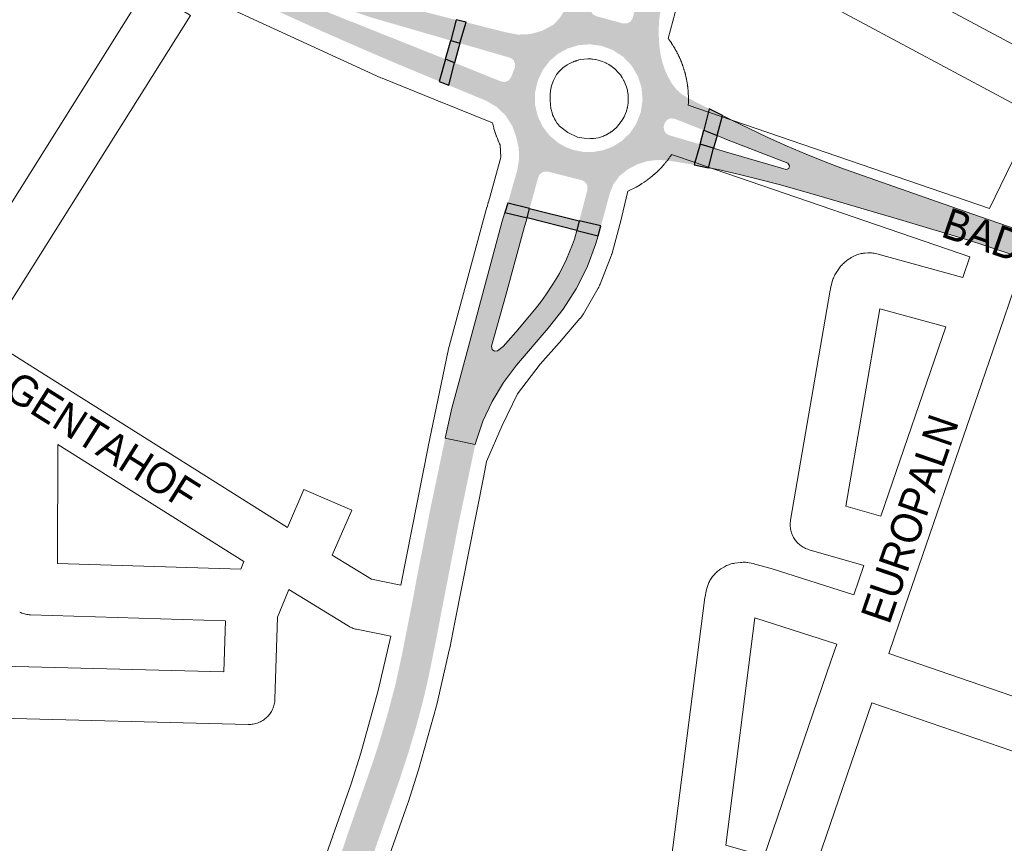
# Paper-space layout 'Layout1' of a CAD drawing. Header units: metres. Extents: x 123097 to 144122, y 392739 to 407589.
# Tile 248 of 510: x 131125 to 131371, y 398034 to 398240. Entities that reach past the tile are written whole.
import ezdxf
from ezdxf.enums import TextEntityAlignment as Align

# ---------------------------------------------------------------- set-up
doc = ezdxf.new("R2010")
doc.units = ezdxf.units.M
doc.header["$MEASUREMENT"] = 0
for name, color, linetype, lineweight in [('gs-anno-wegen algemeen tekst', 7, 'Continuous', 0), ('gs-knt-aanvullende hoofdweg', 7, 'Continuous', 0), ('gs-knt-wegen algemeen', 7, 'Continuous', 0), ('ir-ARC-asfalt-hoofdwegen-te inspecteren', 5, 'Continuous', 0), ('ir-ARC-fietspaden naastliggend- te inspecteren', 1, 'Continuous', 0)]:
    doc.layers.add(name, color=color, linetype=linetype, lineweight=lineweight)
doc.styles.add('Style-Arial', font='arial.ttf')

psp = doc.layouts.get("Layout1")

# ---------------------------------------------------------------- hatches: boundary and pattern name
at = {"layer": 'ir-ARC-asfalt-hoofdwegen-te inspecteren', "linetype": 'Continuous', "lineweight": 13}
h = psp.add_hatch(color=5, dxfattribs=at)
h.paths.add_polyline_path([(131157.898, 398270.392, 0.0326061), (131190.925, 398252.559), (131190.938, 398252.553), (131190.951, 398252.547, 0.0108567), (131202.433, 398247.583), (131203.007, 398248.412), (131203.478, 398248.221), (131203.959, 398248.048), (131204.591, 398247.842), (131204.925, 398247.728), (131204.926, 398247.732), (131207.638, 398246.848), (131210.395, 398246.022), (131210.392, 398246.011), (131211.116, 398245.817), (131211.116, 398245.817), (131219.965, 398243.449), (131228.843, 398241.192), (131228.84, 398241.182), (131229.568, 398241), (131229.57, 398241.007), (131231.113, 398240.615), (131233.623, 398239.989), (131232.244, 398234.834), (131229.817, 398235.54), (131212.411, 398240.58, -0.0101648), (131202.935, 398243.953, -0.0535187), (131155.626, 398267.929), (131137.661, 398278.994), (131134.928, 398280.697), (131134.108, 398281.23, 1.0079884), (131133.081, 398279.542), (131133.92, 398279.026), (131136.655, 398277.278), (131157.651, 398264.34, 0.0437059), (131204.852, 398240.565), (131228.554, 398231.115), (131230.932, 398230.149), (131229.379, 398224.628), (131226.981, 398225.616), (131218.95, 398228.969), (131211.684, 398232.064), (131201.105, 398236.687), (131191.142, 398241.19), (131185.068, 398244.022), (131180.064, 398246.301), (131178.656, 398246.77), (131179.283, 398248.037), (131160.694, 398258.259), (131142.494, 398269.157), (131141.989, 398268.282), (131141.382, 398268.649), (131141.401, 398268.681), (131141.082, 398268.877), (131134.191, 398273.119), (131130.346, 398275.508), (131130.359, 398275.528), (131129.723, 398275.926), (131129.709, 398275.904), (131116.193, 398284.302), (131101.155, 398293.584), (131086.618, 398302.599), (131086.619, 398302.599), (131085.981, 398302.995), (131085.981, 398302.994), (131064.399, 398316.378), (131066.768, 398320.593), (131117.041, 398289.469, 0.9117299), (131118.124, 398291.126), (131067.778, 398322.251), (131070.381, 398325.809), (131090.884, 398313.057), (131090.883, 398313.054), (131091.519, 398312.658), (131091.521, 398312.661), (131105.739, 398303.818), (131105.732, 398303.807), (131106.37, 398303.411), (131106.376, 398303.422), (131127.317, 398290.398), (131130.057, 398288.694), (131133.667, 398286.485), (131133.984, 398286.285), (131133.984, 398286.285), (131137.126, 398284.303), (131139.962, 398282.549), (131154.687, 398273.406), (131156.402, 398272.37), (131158.337, 398271.265), (131158.004, 398271.438), (131157.82, 398271.083), (131158.157, 398270.908)])
h.paths.add_polyline_path([(131113.404, 398287.696), (131110.015, 398289.722), (131111.001, 398291.37), (131114.389, 398289.344)], flags=16)
h.paths.add_polyline_path([(131142.911, 398277.008), (131139.524, 398279.05), (131140.598, 398280.768), (131143.954, 398278.679)], flags=16)
h = psp.add_hatch(color=5, dxfattribs=at)
h.paths.add_polyline_path([(131269.768, 398188.515), (131264.345, 398189.74), (131266.373, 398197.517), (131266.372, 398198.549), (131265.847, 398199.439), (131264.945, 398199.94), (131256.449, 398202.087), (131255.346, 398202.034), (131254.442, 398201.4), (131254.017, 398200.381), (131251.952, 398192.853), (131246.489, 398194.197), (131248.871, 398202.53), (131249.307, 398205.207), (131249.229, 398207.919), (131248.64, 398210.567), (131247.614, 398213.49), (131245.938, 398216.096), (131243.704, 398218.243), (131241.033, 398219.813), (131231.745, 398223.643), (131233.158, 398229.291), (131244.774, 398224.605), (131245.748, 398224.468), (131246.662, 398224.833), (131247.273, 398225.604), (131248.266, 398228.11), (131248.327, 398229.076), (131247.909, 398229.948), (131247.119, 398230.506), (131234.523, 398234.165), (131236.104, 398239.384), (131245.95, 398236.896), (131249.006, 398236.314), (131252.115, 398236.442), (131255.113, 398237.272), (131257.844, 398238.762), (131259.328, 398240.262), (131260.467, 398242.038), (131261.21, 398244.013), (131261.884, 398246.317), (131264.401, 398254.145), (131269.733, 398252.789), (131267.172, 398243.212), (131267.22, 398242.233), (131267.735, 398241.399), (131268.589, 398240.917), (131275.335, 398239.084), (131276.323, 398239.096), (131277.183, 398239.582), (131277.703, 398240.422), (131280.218, 398249.882), (131285.924, 398248.161), (131284.479, 398241.263), (131284.278, 398239.475), (131284.192, 398237.677), (131284.235, 398235.357), (131284.414, 398233.043), (131284.685, 398231.186), (131285.112, 398229.359), (131285.71, 398227.572), (131286.479, 398225.851), (131287.416, 398224.191), (131288.558, 398222.665), (131289.775, 398221.551), (131291.16, 398220.656), (131296.827, 398217.734), (131295.488, 398212.399), (131288.2, 398215.265), (131287.201, 398215.403), (131286.273, 398215.006), (131285.685, 398214.186), (131285.46, 398213.426), (131285.494, 398212.499), (131285.949, 398211.691), (131286.723, 398211.18), (131294.539, 398208.908), (131293.074, 398203.762), (131286.585, 398204.843), (131283.954, 398205.009), (131281.338, 398204.689), (131278.825, 398203.894), (131276.5, 398202.652), (131274.465, 398201.055), (131272.915, 398198.985), (131271.957, 398196.582)])
h.paths.add_polyline_path([(131267.794, 398206.984), (131265.325, 398207.013), (131262.901, 398207.483), (131260.968, 398208.203), (131259.164, 398209.203), (131256.931, 398211.083), (131255.155, 398213.399), (131253.918, 398216.042), (131253.278, 398218.89), (131253.3, 398221.832), (131253.94, 398224.703), (131255.169, 398227.376), (131256.932, 398229.731), (131259.051, 398231.536), (131261.497, 398232.866), (131264.165, 398233.662), (131266.939, 398233.891), (131269.876, 398233.51), (131272.757, 398232.448), (131275.323, 398230.762), (131277.442, 398228.54), (131279.003, 398225.896), (131279.927, 398222.968), (131280.164, 398219.906), (131279.703, 398216.871), (131278.567, 398214.018), (131277.051, 398211.741), (131275.097, 398209.826), (131272.789, 398208.357), (131270.228, 398207.396)], flags=16)
psp.add_hatch(color=5, dxfattribs=at).paths.add_polyline_path([(131316.005, 398202.601), (131300.343, 398207.212), (131297.897, 398207.897), (131296.643, 398203.061), (131299.092, 398202.565), (131304.373, 398201.363), (131309.345, 398200.127), (131314.303, 398198.839), (131322.754, 398196.452), (131345.215, 398189.835), (131361.589, 398184.942), (131365.715, 398183.582), (131382.457, 398177.998), (131392.574, 398174.552), (131403.574, 398170.792), (131411.611, 398168.025), (131413.606, 398173.912), (131387.934, 398182.733), (131381.3, 398185.029), (131364.614, 398190.804), (131353.844, 398194.532), (131333.668, 398201.565), (131329.709, 398203.004), (131325.778, 398204.516), (131321.034, 398206.459), (131316.314, 398208.461), (131311.329, 398210.675), (131302.468, 398214.902), (131300.102, 398216.07), (131298.779, 398211.092), (131301.104, 398210.134), (131316.473, 398204.15), (131316.892, 398203.557), (131316.682, 398202.863)], flags=0)
at = {"layer": 'ir-ARC-asfalt-hoofdwegen-te inspecteren', "linetype": 'Continuous', "lineweight": 13, "extrusion": (0, 0, -1)}
psp.add_hatch(color=5, dxfattribs=at).paths.add_polyline_path([(-131246.554, 398159.756), (-131245.354, 398158.401), (-131243.904, 398157.316), (-131243.15, 398157.203), (-131242.545, 398157.667), (-131242.458, 398158.425), (-131245.987, 398171.231), (-131250.698, 398188.375), (-131251.302, 398190.532), (-131245.763, 398191.883), (-131245.05, 398189.688), (-131234.495, 398150.327), (-131232.543, 398142.93), (-131230.853, 398135.469), (-131238.366, 398133.908), (-131238.494, 398134.513), (-131240.263, 398139.695), (-131242.565, 398144.664), (-131245.374, 398149.365), (-131248.66, 398153.746), (-131256.558, 398162.997), (-131260.327, 398167.728), (-131263.586, 398172.823), (-131266.301, 398178.228), (-131268.443, 398183.884), (-131269.067, 398185.997), (-131263.738, 398187.403), (-131263.117, 398185.237), (-131262.66, 398183.832), (-131261.143, 398180.176), (-131259.374, 398176.635), (-131257.739, 398173.924), (-131255.966, 398171.3), (-131254.794, 398169.645), (-131253.57, 398168.029), (-131251.51, 398165.527), (-131248.457, 398161.964)], flags=0)
at = {"layer": 'ir-ARC-asfalt-hoofdwegen-te inspecteren', "linetype": 'Continuous', "lineweight": 13}
h = psp.add_hatch(color=5, dxfattribs=at)
h.paths.add_polyline_path([(131153.572, 397730.153), (131150.142, 397733.007), (131143.739, 397738.334), (131143.601, 397739.298), (131143.326, 397740.233), (131142.76, 397741.763), (131142.387, 397743.11), (131142.001, 397745.138), (131141.913, 397745.755), (131141.862, 397746.372), (131141.973, 397748.591), (131142.541, 397750.738), (131143.601, 397753.849), (131146.782, 397761.987), (131147.527, 397764.395), (131149.203, 397771.684), (131153.993, 397795.258), (131160.3, 397827.001), (131166.027, 397857.97), (131172.032, 397890.442), (131177.187, 397918.72), (131183.024, 397949.997), (131184.755, 397958.611), (131184.92, 397959.389), (131186.619, 397967.294), (131188.576, 397975.75), (131190.817, 397984.7), (131193.19, 397993.616), (131194.963, 398000), (131196.606, 398005.702), (131198.301, 398011.388), (131201.041, 398020.148), (131203.895, 398028.872), (131206.805, 398037.464), (131211.663, 398051.333), (131213.316, 398056.18), (131214.855, 398061.065), (131216.723, 398067.479), (131218.416, 398073.941), (131220.009, 398081.211), (131220.581, 398084.086), (131222.743, 398095.084), (131223.966, 398101.668), (131227.173, 398117.94), (131230.853, 398135.469), (131238.366, 398133.908), (131234.215, 398114.222), (131229.865, 398091.899), (131228.609, 398085.21), (131227.256, 398078.539), (131226.236, 398073.747), (131225.099, 398068.982), (131223.411, 398062.776), (131221.565, 398056.616), (131219.303, 398049.705), (131213.967, 398034.65), (131211.153, 398026.418), (131208.298, 398017.833), (131205.567, 398009.207), (131202.864, 398000), (131200.24, 397990.539), (131198.48, 397983.775), (131196.814, 397976.987), (131194.884, 397968.889), (131193.031, 397960.774), (131191.636, 397954.279), (131190.318, 397947.768), (131174.065, 397858.869), (131168.638, 397830.042), (131163.872, 397805.695), (131158.124, 397777.047), (131156.804, 397770.469), (131155.725, 397764.753), (131154.29, 397756.277), (131154.177, 397755.028), (131154.163, 397754.322), (131154.148, 397753.615), (131154.204, 397752.202), (131154.328, 397751.08), (131154.763, 397748.728), (131155.059, 397747.499), (131155.812, 397745.384), (131157.069, 397743.524), (131158.751, 397742.036), (131159.335, 397741.743), (131161.286, 397741.207), (131160.806, 397737.156), (131158.977, 397737.206), (131158.336, 397736.793), (131158.273, 397736.032), (131158.837, 397735.519), (131160.558, 397735.207), (131160.078, 397730.626), (131157.694, 397730.647), (131155.618, 397730.524)])
h.paths.add_polyline_path([(131148.034, 397744.597), (131147.645, 397744.891), (131146.902, 397747.316), (131146.732, 397749.847), (131147.002, 397750.252), (131147.488, 397750.239), (131147.738, 397749.822), (131147.899, 397747.486), (131148.586, 397745.248), (131148.49, 397744.77)], flags=16)

# ---------------------------------------------------------------- linework, layer by layer
at = {"layer": 'gs-knt-aanvullende hoofdweg', "color": 7, "linetype": 'Continuous', "flags": 128}
for points in [[(131242.651, 398214.293), (131229.66, 398219.495), (131229.627, 398219.509), (131228.399, 398220.007), (131215.071, 398225.419), (131214.769, 398225.549), (131176.88, 398242.901), (131176.573, 398243.05), (131176.566, 398243.054), (131176.272, 398243.214), (131176.26, 398243.22), (131130.358, 398269.536), (131130.32, 398269.558), (131130.101, 398269.688), (131125.783, 398272.363)], [(131290.063, 398248.386), (131286.584, 398235.314), (131286.678, 398235.177), (131286.69, 398235.161), (131286.82, 398234.984), (131286.86, 398234.929), (131286.989, 398234.75), (131287.06, 398234.65), (131287.186, 398234.469), (131287.228, 398234.407), (131287.352, 398234.225), (131287.421, 398234.122), (131287.542, 398233.938), (131287.583, 398233.875), (131287.702, 398233.69), (131287.826, 398233.502), (131287.919, 398233.345), (131288.034, 398233.156), (131288.079, 398233.081), (131288.191, 398232.892), (131288.238, 398232.811), (131288.348, 398232.62), (131288.4, 398232.528), (131288.507, 398232.336), (131288.552, 398232.255), (131288.657, 398232.061), (131288.707, 398231.967), (131288.809, 398231.772), (131288.844, 398231.704), (131288.908, 398231.584), (131288.93, 398231.536), (131288.943, 398231.508), (131288.985, 398231.426), (131289.083, 398231.228), (131289.123, 398231.146), (131289.218, 398230.948), (131289.257, 398230.866), (131289.35, 398230.665), (131289.394, 398230.568), (131289.484, 398230.367), (131289.527, 398230.269), (131289.614, 398230.067), (131289.644, 398229.997), (131289.729, 398229.794), (131289.775, 398229.682), (131289.817, 398229.578), (131289.826, 398229.555), (131289.857, 398229.477), (131289.88, 398229.418), (131289.96, 398229.213), (131289.999, 398229.112), (131290.076, 398228.906), (131290.102, 398228.835), (131290.177, 398228.628), (131290.213, 398228.527), (131290.285, 398228.319), (131290.319, 398228.216), (131290.388, 398228.007), (131290.412, 398227.936), (131290.479, 398227.726), (131290.511, 398227.623), (131290.548, 398227.501), (131290.553, 398227.485), (131290.575, 398227.412), (131290.593, 398227.349), (131290.655, 398227.138), (131290.687, 398227.026), (131290.746, 398226.813), (131290.772, 398226.718), (131290.828, 398226.505), (131290.853, 398226.408), (131290.906, 398226.195), (131290.925, 398226.115), (131290.976, 398225.9), (131290.997, 398225.811), (131291.045, 398225.597), (131291.069, 398225.485), (131291.088, 398225.395), (131291.094, 398225.367), (131291.1, 398225.337), (131291.114, 398225.269), (131291.128, 398225.203), (131291.171, 398224.987), (131291.191, 398224.882), (131291.231, 398224.665), (131291.248, 398224.566), (131291.285, 398224.349), (131291.296, 398224.283), (131291.331, 398224.066), (131291.352, 398223.927), (131291.383, 398223.709), (131291.388, 398223.676), (131291.418, 398223.458), (131291.436, 398223.32), (131291.453, 398223.194), (131291.457, 398223.139), (131291.462, 398223.1), (131291.473, 398222.999), (131291.496, 398222.78), (131291.503, 398222.713), (131291.524, 398222.494), (131291.533, 398222.389), (131291.551, 398222.169), (131291.558, 398222.07), (131291.573, 398221.851), (131291.578, 398221.781), (131291.591, 398221.561), (131291.598, 398221.425), (131291.619, 398220.998), (131291.623, 398220.627), (131291.625, 398220.491), (131291.626, 398220.271), (131291.626, 398220.203), (131291.625, 398219.983), (131291.624, 398219.881), (131291.62, 398219.66), (131291.617, 398219.558), (131291.61, 398219.338), (131291.607, 398219.236), (131291.593, 398218.796), (131291.583, 398218.688)], [(131259.406, 398213.446), (131261.499, 398211.821), (131263.94, 398210.645), (131265.533, 398210.413), (131265.542, 398210.412), (131267.046, 398210.36), (131267.897, 398210.365), (131269.113, 398210.533), (131269.117, 398210.533), (131269.436, 398210.583), (131269.441, 398210.584), (131270.398, 398210.971), (131270.502, 398211.014), (131270.62, 398211.066), (131270.751, 398211.125), (131270.868, 398211.178), (131270.964, 398211.224), (131271.072, 398211.278), (131271.2, 398211.343), (131271.314, 398211.403), (131271.407, 398211.454), (131271.526, 398211.52), (131271.651, 398211.591), (131271.742, 398211.645), (131271.846, 398211.709), (131271.961, 398211.781), (131272.066, 398211.849), (131272.167, 398211.915), (131272.274, 398211.988), (131272.374, 398212.058), (131272.476, 398212.131), (131272.584, 398212.211), (131272.681, 398212.284), (131272.78, 398212.36), (131272.875, 398212.436), (131272.98, 398212.522), (131273.016, 398212.552), (131273.638, 398213.124), (131274.271, 398213.819), (131274.84, 398214.568), (131275.341, 398215.364), (131275.53, 398215.736), (131276.128, 398217.148), (131276.259, 398217.622), (131276.29, 398217.741), (131276.321, 398217.865), (131276.351, 398217.992), (131276.381, 398218.126), (131276.406, 398218.24), (131276.427, 398218.35), (131276.451, 398218.482), (131276.474, 398218.616), (131276.493, 398218.731), (131276.509, 398218.844), (131276.527, 398218.979), (131276.543, 398219.113), (131276.557, 398219.246), (131276.567, 398219.345), (131276.577, 398219.479), (131276.587, 398219.614), (131276.593, 398219.732), (131276.599, 398219.867), (131276.601, 398219.92), (131276.603, 398220.452), (131276.603, 398220.474), (131276.598, 398220.625), (131276.594, 398220.721), (131276.593, 398220.743), (131276.533, 398221.443), (131276.529, 398221.479), (131276.519, 398221.553), (131276.378, 398222.357), (131276.377, 398222.365), (131276.374, 398222.378), (131276.369, 398222.399), (131276.153, 398223.212), (131276.147, 398223.229), (131276.143, 398223.242), (131276.139, 398223.256), (131275.851, 398224.048), (131275.843, 398224.068), (131275.837, 398224.083), (131275.83, 398224.1), (131275.482, 398224.844), (131275.43, 398224.943), (131275.422, 398224.958), (131275.071, 398225.562), (131275.05, 398225.596), (131274.971, 398225.717), (131274.928, 398225.783), (131274.904, 398225.817), (131274.614, 398226.228), (131274.541, 398226.325), (131274.465, 398226.424), (131274.381, 398226.529), (131274.311, 398226.615), (131274.239, 398226.7), (131274.156, 398226.797), (131273.211, 398227.758), (131272.875, 398228.033), (131272.776, 398228.112), (131272.677, 398228.188), (131272.58, 398228.261), (131272.472, 398228.341), (131272.37, 398228.415), (131272.344, 398228.433), (131271.956, 398228.691), (131271.853, 398228.756), (131271.743, 398228.823), (131271.697, 398228.85), (131271.087, 398229.183), (131271.071, 398229.191), (131270.974, 398229.239), (131270.959, 398229.246), (131270.19, 398229.58), (131270.183, 398229.583), (131270.176, 398229.586), (131270.16, 398229.592), (131269.321, 398229.87), (131268.481, 398230.07), (131268.458, 398230.074), (131268.385, 398230.088), (131267.665, 398230.192), (131267.596, 398230.199), (131267.48, 398230.21), (131267.348, 398230.221), (131267.345, 398230.221), (131266.976, 398230.241), (131266.941, 398230.243), (131266.842, 398230.246), (131266.706, 398230.249), (131266.588, 398230.25), (131266.475, 398230.249), (131264.708, 398230.081), (131264.233, 398229.968), (131264.108, 398229.936), (131263.963, 398229.898), (131263.85, 398229.867), (131263.737, 398229.834), (131263.618, 398229.798), (131263.497, 398229.759), (131263.365, 398229.715), (131263.257, 398229.678), (131263.212, 398229.663), (131263.142, 398229.637), (131263.022, 398229.592), (131262.903, 398229.546), (131262.862, 398229.529), (131262.153, 398229.213), (131262.123, 398229.198), (131262.102, 398229.188), (131261.293, 398228.733), (131260.521, 398228.201), (131260.509, 398228.192), (131260.5, 398228.185), (131260.364, 398228.072), (131258.994, 398226.748), (131258.969, 398226.713), (131258.698, 398226.326), (131257.969, 398225.007), (131257.899, 398224.852), (131257.482, 398223.731), (131257.357, 398223.27), (131257.287, 398222.989), (131257.18, 398222.4), (131257.125, 398222.045), (131257.087, 398221.61), (131257.066, 398221.291), (131257.091, 398219.791), (131257.12, 398218.913), (131257.123, 398218.824), (131257.124, 398218.809), (131257.133, 398218.704), (131257.219, 398218.039), (131257.242, 398217.899), (131257.25, 398217.858), (131257.368, 398217.321), (131257.457, 398216.984), (131257.633, 398216.426), (131257.695, 398216.26), (131257.867, 398215.846), (131257.872, 398215.834), (131258.042, 398215.461), (131258.165, 398215.225), (131258.377, 398214.847), (131258.847, 398214.118), (131258.879, 398214.076), (131259.403, 398213.45), (131259.406, 398213.446)], [(131219.786, 398098.779), (131226.607, 398133.29), (131226.608, 398133.293), (131226.621, 398133.359), (131231.513, 398156.989), (131231.562, 398157.209), (131231.617, 398157.427), (131241.283, 398193.169), (131241.295, 398193.209), (131241.615, 398194.37), (131241.626, 398194.41), (131244.55, 398204.982), (131244.642, 398205.29), (131244.663, 398205.352), (131244.677, 398205.391), (131244.699, 398205.456), (131244.747, 398205.592), (131244.586, 398208.784), (131244.456, 398209.041), (131244.17, 398209.68), (131244.118, 398209.799), (131243.895, 398210.312), (131243.748, 398210.675), (131243.657, 398210.917), (131243.621, 398211.004), (131243.59, 398211.096), (131243.5, 398211.338), (131243.409, 398211.594), (131243.246, 398212.083), (131243.167, 398212.335), (131243.032, 398212.793), (131242.96, 398213.032), (131242.796, 398213.673), (131242.732, 398213.937), (131242.651, 398214.293)], [(131287.424, 398206.35), (131287.355, 398206.248), (131287.231, 398206.066), (131287.189, 398206.004), (131287.063, 398205.823), (131287.008, 398205.746), (131286.88, 398205.567), (131286.808, 398205.467), (131286.677, 398205.29), (131286.632, 398205.23), (131286.499, 398205.054), (131286.441, 398204.978), (131286.305, 398204.804), (131286.246, 398204.729), (131286.109, 398204.557), (131286.063, 398204.499), (131285.924, 398204.328), (131285.832, 398204.217), (131285.69, 398204.049), (131285.658, 398204.012), (131285.515, 398203.845), (131285.45, 398203.77), (131285.304, 398203.604), (131285.242, 398203.534), (131285.095, 398203.371), (131285.029, 398203.299), (131284.879, 398203.137), (131284.797, 398203.05), (131284.645, 398202.89), (131284.594, 398202.838), (131284.44, 398202.68), (131284.389, 398202.629), (131284.234, 398202.473), (131284.131, 398202.371), (131283.973, 398202.218), (131283.939, 398202.184), (131283.779, 398202.032), (131283.692, 398201.95), (131283.53, 398201.8), (131283.476, 398201.751), (131283.313, 398201.603), (131283.223, 398201.522), (131283.057, 398201.377), (131283.004, 398201.33), (131282.837, 398201.186), (131282.744, 398201.107), (131282.445, 398200.852), (131282.1, 398200.582), (131282.025, 398200.523), (131281.851, 398200.387), (131281.775, 398200.329), (131281.599, 398200.196), (131281.517, 398200.135), (131281.34, 398200.005), (131281.285, 398199.965), (131280.58, 398199.449), (131279.968, 398199.072), (131279.78, 398198.955), (131279.716, 398198.916), (131279.528, 398198.8), (131278.595, 398198.222), (131276.511, 398197.183), (131274.57, 398189.114), (131274.506, 398188.869), (131272.531, 398181.729), (131272.458, 398181.483), (131272.419, 398181.361), (131272.404, 398181.32), (131272.377, 398181.24), (131272.288, 398180.999), (131269.549, 398173.988), (131269.443, 398173.73), (131269.405, 398173.645), (131269.379, 398173.59), (131269.327, 398173.476), (131269.244, 398173.31), (131269.227, 398173.277), (131269.202, 398173.227), (131269.067, 398172.982), (131265.372, 398166.545), (131265.22, 398166.293), (131265.187, 398166.24), (131265.142, 398166.173), (131265.059, 398166.046), (131265.018, 398165.989), (131264.988, 398165.945), (131264.948, 398165.889), (131264.888, 398165.806), (131264.775, 398165.659), (131264.747, 398165.623), (131264.707, 398165.572), (131264.549, 398165.383), (131264.518, 398165.346), (131259.389, 398159.392), (131259.324, 398159.317), (131254.592, 398153.969), (131248.91, 398146.561), (131245.051, 398138.61), (131241.19, 398129.605), (131240.487, 398126.043), (131233.254, 398089.46), (131231.983, 398083.033), (131231.934, 398082.802), (131228.731, 398068.915), (131228.647, 398068.585), (131224.193, 398052.623), (131224.115, 398052.363), (131221.6, 398044.467), (131221.527, 398044.251), (131212.293, 398018.039)], [(131198.075, 398022.882), (131207.323, 398049.134), (131209.762, 398056.792), (131214.134, 398072.457), (131217.259, 398086.006)]]:
    psp.add_lwpolyline(points, dxfattribs=at)
at = {"layer": 'gs-knt-wegen algemeen', "color": 7, "linetype": 'Continuous', "flags": 128}
for points in [[(131125.783, 398272.363), (131125.315, 398271.608), (131082.329, 398202.161), (131073.156, 398187.334), (131082.514, 398181.615), (131096.133, 398173.294), (131096.251, 398173.221), (131105.452, 398167.326), (131156.147, 398248.006, -0.3507224), (131156.159, 398248.009), (131167.169, 398241.092, -0.3852343), (131167.171, 398241.079), (131116.443, 398160.347), (131130.996, 398151.187)], [(131191.435, 398113.166), (131195.543, 398122.631, -0.3846006), (131195.556, 398122.636), (131207.482, 398117.46, -0.3845999), (131207.487, 398117.448), (131202.636, 398106.269), (131212.413, 398100.256), (131219.786, 398098.779)]]:
    psp.add_lwpolyline(points, format="xyb", dxfattribs=at)
for points in [[(131325.336, 398259.224), (131383.817, 398227.887)], [(131366.856, 398192.833), (131378.141, 398216.156), (131324.924, 398244.673)], [(131291.583, 398218.688), (131299.587, 398215.939), (131366.856, 398192.833)], [(131361.93, 398180.759), (131295.358, 398203.625), (131293.815, 398204.155), (131287.424, 398206.35)], [(131287.308, 398029.917), (131295.627, 398095.024), (131295.664, 398095.271), (131295.71, 398095.517), (131296.153, 398097.66), (131296.211, 398097.915), (131296.279, 398098.168), (131296.358, 398098.418), (131296.447, 398098.665), (131296.545, 398098.908), (131296.747, 398099.379), (131296.869, 398099.646), (131297.002, 398099.907), (131297.147, 398100.161), (131297.304, 398100.409), (131297.471, 398100.65), (131297.649, 398100.883), (131297.837, 398101.107), (131298.036, 398101.323), (131298.428, 398101.731), (131298.627, 398101.93), (131298.835, 398102.12), (131299.051, 398102.301), (131299.275, 398102.473), (131299.506, 398102.634), (131299.744, 398102.786), (131300.645, 398103.333), (131300.906, 398103.483), (131301.174, 398103.621), (131301.448, 398103.747), (131301.727, 398103.86), (131302.012, 398103.96), (131302.3, 398104.046), (131302.593, 398104.119), (131302.888, 398104.178), (131303.186, 398104.224), (131304.661, 398104.415), (131304.965, 398104.447), (131305.27, 398104.465), (131305.576, 398104.468), (131305.881, 398104.458), (131306.186, 398104.432), (131306.489, 398104.393), (131306.79, 398104.339), (131307.817, 398104.131), (131308.033, 398104.083), (131308.248, 398104.028), (131312.32, 398102.909), (131312.567, 398102.836), (131332.942, 398096.354), (131335.455, 398103.671), (131321.764, 398107.605), (131321.461, 398107.7), (131321.164, 398107.81), (131320.872, 398107.934), (131320.586, 398108.072), (131320.308, 398108.224), (131320.037, 398108.389), (131319.775, 398108.567), (131319.521, 398108.758), (131319.278, 398108.96), (131319.044, 398109.175), (131318.821, 398109.401), (131318.609, 398109.637), (131318.41, 398109.883), (131318.222, 398110.139), (131318.047, 398110.403), (131317.885, 398110.676), (131317.737, 398110.956), (131317.602, 398111.243), (131317.481, 398111.537), (131317.375, 398111.836), (131317.284, 398112.139), (131317.208, 398112.447), (131317.146, 398112.758), (131317.1, 398113.072), (131317.069, 398113.388), (131317.054, 398113.704), (131317.054, 398114.022), (131317.069, 398114.338), (131317.1, 398114.654), (131317.147, 398114.968), (131327.05, 398172.425), (131327.092, 398172.645), (131327.141, 398172.864), (131327.56, 398174.579), (131327.639, 398174.872), (131327.732, 398175.162), (131327.837, 398175.446), (131327.957, 398175.726), (131328.089, 398175.999), (131328.233, 398176.266), (131328.39, 398176.526), (131329.184, 398177.776), (131329.353, 398178.028), (131329.533, 398178.272), (131329.725, 398178.508), (131329.927, 398178.734), (131330.14, 398178.951), (131330.363, 398179.157), (131330.595, 398179.353), (131331.232, 398179.866), (131331.437, 398180.025), (131331.649, 398180.175), (131331.866, 398180.317), (131332.089, 398180.45), (131332.317, 398180.575), (131333.14, 398181.002), (131333.403, 398181.131), (131333.673, 398181.248), (131333.947, 398181.353), (131334.225, 398181.446), (131334.508, 398181.526), (131334.793, 398181.593), (131335.082, 398181.647), (131335.373, 398181.688), (131335.665, 398181.716), (131336.447, 398181.773), (131336.766, 398181.788), (131337.085, 398181.788), (131337.404, 398181.772), (131337.722, 398181.74), (131338.038, 398181.693), (131338.351, 398181.631), (131338.66, 398181.553), (131360.155, 398175.59), (131361.93, 398180.759)], [(131374.243, 398176.525), (131370.478, 398165.563), (131349.994, 398105.921), (131343.189, 398086.107), (131341.672, 398081.692)], [(131330.969, 398118.507), (131339.689, 398116.001), (131355.918, 398163.253), (131339.467, 398167.817), (131330.969, 398118.507)], [(131130.996, 398151.187), (131131, 398151.185), (131131.004, 398151.183)], [(131130.996, 398151.187), (131131, 398151.185), (131131.004, 398151.183)], [(131131.004, 398151.183), (131191.435, 398113.166)], [(131133.966, 398104.143), (131179.794, 398102.706), (131180.573, 398104.617), (131134.022, 398133.902), (131133.966, 398104.143)], [(131191.794, 398097.651), (131190.143, 398093.6), (131188.974, 398090.733), (131188.301, 398070.244), (131188.283, 398069.927), (131188.25, 398069.611), (131188.201, 398069.297), (131188.136, 398068.985), (131188.057, 398068.678), (131187.962, 398068.374), (131187.853, 398068.075), (131187.73, 398067.782), (131187.592, 398067.496), (131187.44, 398067.216), (131187.276, 398066.945), (131187.097, 398066.681), (131186.907, 398066.427), (131186.704, 398066.182), (131186.489, 398065.948), (131186.263, 398065.724), (131186.027, 398065.511), (131185.78, 398065.31), (131185.524, 398065.122), (131185.259, 398064.946), (131184.986, 398064.784), (131184.705, 398064.635), (131184.418, 398064.5), (131184.124, 398064.379), (131183.824, 398064.272), (131183.52, 398064.181), (131183.211, 398064.104), (131182.899, 398064.042), (131182.585, 398063.996), (131182.268, 398063.965), (131181.951, 398063.95), (131181.633, 398063.95), (131116.493, 398065.574)], [(131217.259, 398086.006), (131208.715, 398087.718), (131208.434, 398087.781), (131208.157, 398087.856), (131207.882, 398087.943), (131207.612, 398088.042), (131207.347, 398088.153), (131207.087, 398088.276), (131206.832, 398088.41), (131206.584, 398088.556), (131191.794, 398097.651)], [(131110.493, 398078.748), (131175.5, 398077.127), (131175.917, 398089.801), (131127.24, 398091.327), (131126.927, 398091.345), (131126.615, 398091.377), (131126.305, 398091.424), (131125.998, 398091.487), (131125.694, 398091.564), (131125.394, 398091.655), (131125.099, 398091.761), (131124.809, 398091.881), (131124.526, 398092.015)], [(131300.931, 398033.806), (131310.548, 398031.043), (131327.245, 398079.768), (131328.712, 398084.037), (131308.744, 398090.389), (131308.181, 398090.544), (131300.931, 398033.806)], [(131341.672, 398081.692), (131385.047, 398066.768)], [(131337.448, 398069.377), (131320.858, 398020.966), (131311.629, 397994.033), (131309.328, 397985.006), (131302.801, 397949.725)], [(131449.309, 398030.887), (131386.966, 398052.339), (131337.448, 398069.377)]]:
    psp.add_lwpolyline(points, dxfattribs=at)
at = {"layer": 'ir-ARC-asfalt-hoofdwegen-te inspecteren', "color": 5, "linetype": 'Continuous', "lineweight": 13, "flags": 128}
psp.add_lwpolyline([(131381.3, 398185.029), (131364.614, 398190.804), (131353.844, 398194.532), (131333.668, 398201.565), (131329.709, 398203.004), (131325.778, 398204.516), (131321.034, 398206.459), (131316.314, 398208.461), (131311.329, 398210.675), (131302.468, 398214.902), (131300.102, 398216.07), (131298.779, 398211.092), (131301.104, 398210.134), (131316.473, 398204.15), (131316.892, 398203.557), (131316.682, 398202.863), (131316.005, 398202.601), (131300.343, 398207.212), (131297.897, 398207.897), (131296.643, 398203.061), (131299.092, 398202.565), (131304.373, 398201.363), (131309.345, 398200.127), (131314.303, 398198.839), (131322.754, 398196.452), (131345.215, 398189.835), (131361.589, 398184.942), (131365.715, 398183.582), (131382.457, 398177.998)], dxfattribs=at)
at = {"layer": 'ir-ARC-asfalt-hoofdwegen-te inspecteren', "color": 5, "linetype": 'Continuous', "lineweight": 13}
psp.add_lwpolyline([(131246.554, 398159.756), (131245.354, 398158.401), (131243.904, 398157.316), (131243.15, 398157.203), (131242.545, 398157.667), (131242.458, 398158.425), (131245.987, 398171.231), (131250.698, 398188.375), (131251.302, 398190.532), (131245.763, 398191.883), (131245.05, 398189.688), (131234.495, 398150.327), (131232.543, 398142.93), (131230.853, 398135.469), (131238.366, 398133.908), (131238.494, 398134.513), (131240.263, 398139.695), (131242.565, 398144.664), (131245.374, 398149.365), (131248.66, 398153.746), (131256.558, 398162.997), (131260.327, 398167.728), (131263.586, 398172.823), (131266.301, 398178.228), (131268.443, 398183.884), (131269.067, 398185.997), (131263.738, 398187.403), (131263.117, 398185.237), (131262.66, 398183.832), (131261.143, 398180.176), (131259.374, 398176.635), (131257.739, 398173.924), (131255.966, 398171.3), (131254.794, 398169.645), (131253.57, 398168.029), (131251.51, 398165.527), (131248.457, 398161.964)], close=True, dxfattribs=at)
at = {"layer": 'ir-ARC-fietspaden naastliggend- te inspecteren', "color": 1, "linetype": 'Continuous', "lineweight": 30}
for points in [[(131232.244, 398234.834), (131234.523, 398234.165), (131236.104, 398239.384), (131233.623, 398239.989)], [(131232.244, 398234.834), (131234.523, 398234.165), (131233.158, 398229.291), (131230.932, 398230.149)], [(131231.745, 398223.643), (131233.158, 398229.291), (131230.932, 398230.149), (131229.379, 398224.628)], [(131295.488, 398212.399), (131298.779, 398211.092), (131297.897, 398207.897), (131294.539, 398208.908)], [(131251.952, 398192.853), (131264.345, 398189.74), (131263.738, 398187.403), (131251.302, 398190.532)]]:
    psp.add_lwpolyline(points, close=True, dxfattribs=at)
at = {"layer": 'ir-ARC-fietspaden naastliggend- te inspecteren', "color": 1, "linetype": 'Continuous', "lineweight": 30, "flags": 128}
for points in [[(131295.488, 398212.399), (131298.779, 398211.092), (131300.102, 398216.07), (131296.827, 398217.734)], [(131293.074, 398203.762), (131296.643, 398203.061), (131297.897, 398207.897), (131294.539, 398208.908)], [(131251.952, 398192.853), (131246.489, 398194.197), (131245.763, 398191.883), (131251.302, 398190.532)], [(131269.768, 398188.515), (131264.345, 398189.74), (131263.738, 398187.403), (131269.067, 398185.997)]]:
    psp.add_lwpolyline(points, close=True, dxfattribs=at)
at = {"layer": 'ir-ARC-fietspaden naastliggend- te inspecteren', "color": 1, "linetype": 'Continuous', "lineweight": 30, "extrusion": (0, 0, -1)}
for points in [[(-131232.244, 398234.834), (-131234.523, 398234.165), (-131233.623, 398239.989), (-131236.104, 398239.384)], [(-131232.244, 398234.834), (-131234.523, 398234.165), (-131230.932, 398230.149), (-131233.158, 398229.291)], [(-131251.952, 398192.853), (-131246.489, 398194.197), (-131251.302, 398190.532), (-131245.763, 398191.883)], [(-131251.952, 398192.853), (-131264.345, 398189.74), (-131251.302, 398190.532), (-131263.738, 398187.403)], [(-131269.768, 398188.515), (-131264.345, 398189.74), (-131269.067, 398185.997), (-131263.738, 398187.403)]]:
    psp.add_solid(points, dxfattribs=at)
at = {"layer": 'ir-ARC-fietspaden naastliggend- te inspecteren', "color": 1, "linetype": 'Continuous', "lineweight": 30}
for points in [[(131231.745, 398223.643), (131233.158, 398229.291), (131229.379, 398224.628), (131230.932, 398230.149)], [(131295.488, 398212.399), (131298.779, 398211.092), (131296.827, 398217.734), (131300.102, 398216.07)], [(131295.488, 398212.399), (131298.779, 398211.092), (131294.539, 398208.908), (131297.897, 398207.897)], [(131293.074, 398203.762), (131296.643, 398203.061), (131294.539, 398208.908), (131297.897, 398207.897)]]:
    psp.add_solid(points, dxfattribs=at)

# ---------------------------------------------------------------- texts
at = {"layer": 'gs-anno-wegen algemeen tekst', "color": 7, "style": 'Style-Arial', "width": 0.909091}
for s, rotation, p in [('BADEN POWELLLN', 340.97985, (131398.072, 398174.968)), ('MAGENTAHOF', 327.70019, (131139.014, 398138.755)), ('EUROPALN', 71.03412, (131346.905, 398115.352))]:
    psp.add_text(s, height=7.7, rotation=rotation, dxfattribs=at).set_placement(p, align=Align.MIDDLE_CENTER)

doc.saveas('drawing.dxf')
